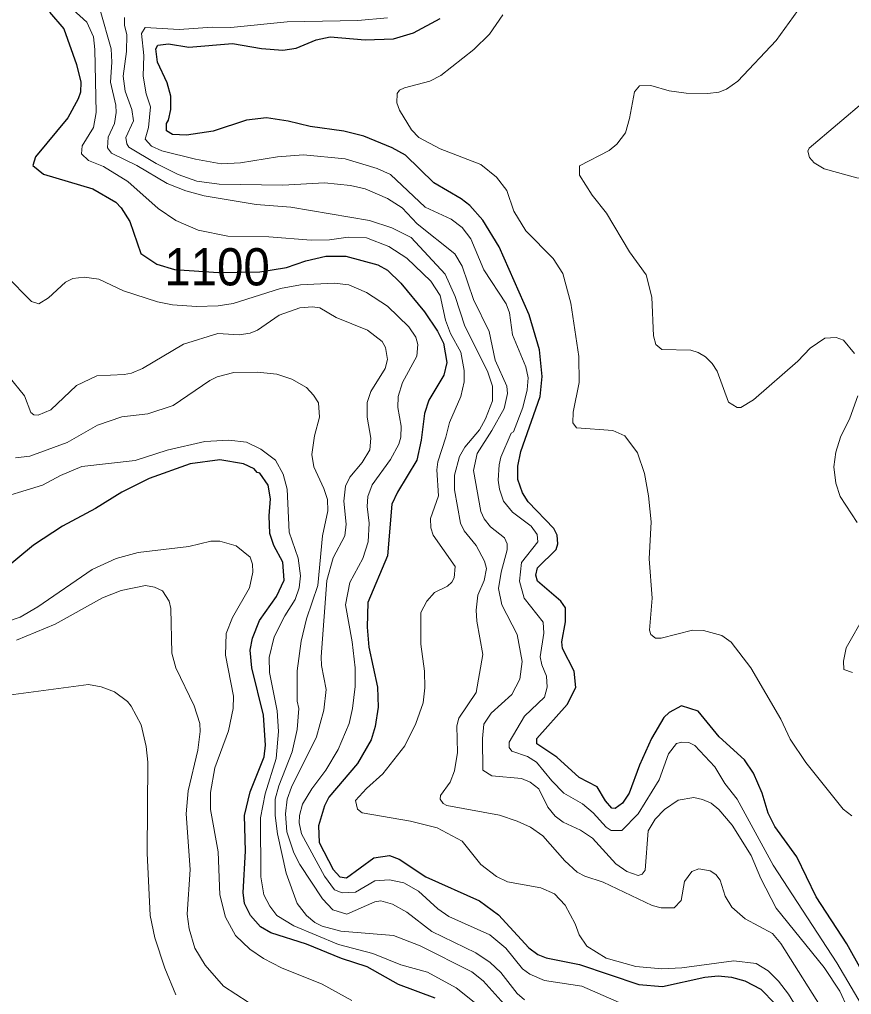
# Model space of a CAD drawing. Extents: x 265 to 291.4, y 7731.5 to 7759.6.
# Drawn here: x 285.36 to 287.145, y 7738.011 to 7740.103 of the extents above; entities that cross this region are included whole.
import ezdxf
from ezdxf.enums import TextEntityAlignment as Align

# ---------------------------------------------------------------- set-up
doc = ezdxf.new("R2010")
doc.units = 0
doc.header["$LTSCALE"] = 0.032
for name, color, linetype, lineweight in [('1', 7, 'Continuous', 25), ('2', 7, 'Continuous', 13), ('61', 7, 'Continuous', 13)]:
    doc.layers.add(name, color=color, linetype=linetype, lineweight=lineweight)

msp = doc.modelspace()

# ---------------------------------------------------------------- linework, layer by layer
at = {"layer": '1'}
for points in [[(285.4248, 7740.1194), (285.455, 7740.0836), (285.4828, 7740.0072), (285.4916, 7739.9691), (285.4908, 7739.9476), (285.486, 7739.9333), (285.4637, 7739.8927), (285.3945, 7739.8091), (285.3889, 7739.7901), (285.412, 7739.7718), (285.5178, 7739.7399), (285.5671, 7739.7113), (285.5783, 7739.6994), (285.5966, 7739.67), (285.6204, 7739.6015), (285.6547, 7739.5784), (285.6928, 7739.5673), (285.7868, 7739.5605), (285.8758, 7739.5618), (285.9331, 7739.5713), (285.9744, 7739.5856), (286.0174, 7739.5959), (286.0604, 7739.5959), (286.1288, 7739.5769), (286.1494, 7739.5657), (286.1781, 7739.5379), (286.229, 7739.4759), (286.2568, 7739.4345), (286.2695, 7739.409), (286.2767, 7739.3677), (286.2703, 7739.3406), (286.2385, 7739.2865), (286.229, 7739.2579), (286.2218, 7739.2006), (286.2123, 7739.1577), (286.1709, 7739.0892), (286.159, 7739.0638), (286.1494, 7738.9524), (286.1073, 7738.8522), (286.1057, 7738.7997), (286.1096, 7738.7567), (286.1279, 7738.6708), (286.1295, 7738.6279), (286.1232, 7738.5865), (286.1144, 7738.5579), (286.085, 7738.507), (286.0237, 7738.4346), (286.0142, 7738.4163), (286.0015, 7738.3733), (286.0031, 7738.3375), (286.0333, 7738.2794), (286.0476, 7738.2635), (286.0619, 7738.2619), (286.12, 7738.3049), (286.1542, 7738.3096), (286.1749, 7738.3017), (286.2322, 7738.2635), (286.3467, 7738.2126), (286.3881, 7738.1824), (286.4525, 7738.1116), (286.4724, 7738.0973), (286.4899, 7738.0901), (286.5615, 7738.0758), (286.6888, 7738.0328), (286.7397, 7738.0288), (286.8304, 7738.0487), (286.859, 7738.0511), (286.8877, 7738.0487), (286.9163, 7738.0408), (286.9505, 7738.0225), (286.9815, 7737.9915)], [(286.5249, 7738.7536), (286.5233, 7738.7679), (286.5313, 7738.8108), (286.5313, 7738.8411), (286.5217, 7738.8554), (286.4716, 7738.8983), (286.4676, 7738.9111), (286.4716, 7738.927), (286.5114, 7738.9659), (286.5153, 7738.9787), (286.5138, 7738.997), (286.5066, 7739.0113), (286.4517, 7739.0686), (286.439, 7739.0877), (286.4294, 7739.1163), (286.4294, 7739.1449), (286.4358, 7739.1768), (286.4772, 7739.2945), (286.4811, 7739.3374), (286.4756, 7739.3947), (286.4533, 7739.4695), (286.3889, 7739.6159), (286.3539, 7739.6731), (286.326, 7739.7042), (286.3077, 7739.7185), (286.2489, 7739.7527), (286.1884, 7739.8123), (286.1598, 7739.8282), (286.0985, 7739.8529), (286.0556, 7739.864), (285.984, 7739.8736), (285.9363, 7739.8855), (285.8901, 7739.8927), (285.8472, 7739.8871), (285.7756, 7739.864), (285.7183, 7739.8553), (285.6881, 7739.8569), (285.6753, 7739.8648), (285.6753, 7739.88), (285.6801, 7739.8871), (285.6849, 7739.9102), (285.6849, 7739.9388), (285.6769, 7739.9675), (285.6562, 7740.012), (285.653, 7740.0406), (285.657, 7740.0486), (285.6801, 7740.051), (285.7231, 7740.0438), (285.8169, 7740.0517), (285.879, 7740.0414), (285.9251, 7740.0374), (285.9538, 7740.0422), (285.9967, 7740.0597), (286.0269, 7740.0661), (286.1017, 7740.0597), (286.1622, 7740.0621), (286.2051, 7740.0748), (286.2624, 7740.1059)], [(286.2521, 7738.0034), (286.1733, 7738.0328), (286.1057, 7738.071), (286.0508, 7738.0885), (285.976, 7738.1195), (285.8997, 7738.1434), (285.8774, 7738.1569), (285.8559, 7738.1808), (285.8432, 7738.2063), (285.84, 7738.2301), (285.8448, 7738.3192), (285.8432, 7738.3956), (285.8551, 7738.4465), (285.8853, 7738.5213), (285.8877, 7738.5467), (285.8837, 7738.6104), (285.8583, 7738.7122), (285.8551, 7738.7504), (285.8599, 7738.7758), (285.875, 7738.814), (285.9116, 7738.8657), (285.9283, 7738.9007), (285.9251, 7738.9389), (285.906, 7738.9747), (285.8973, 7739.0002), (285.8957, 7739.0383), (285.8988, 7739.0749), (285.8933, 7739.1044), (285.8758, 7739.1298), (285.8702, 7739.1314), (285.8638, 7739.1394), (285.8408, 7739.1497), (285.7899, 7739.1584), (285.7262, 7739.1497), (285.6387, 7739.1186), (285.5799, 7739.0892), (285.5234, 7739.0542), (285.4526, 7739.016), (285.3905, 7738.9755), (285.3182, 7738.9158)], [(286.513, 7738.5205), (286.47, 7738.5491), (286.47, 7738.561), (286.5352, 7738.6334), (286.5535, 7738.67), (286.5503, 7738.705), (286.5249, 7738.7536)], [(287.1947, 7738.0138), (287.135, 7738.1203), (287.069, 7738.2206), (287.0276, 7738.3065), (286.9807, 7738.3717), (286.9664, 7738.4004), (286.9536, 7738.4433), (286.9346, 7738.4863), (286.9155, 7738.5149), (286.8614, 7738.5642), (286.8161, 7738.6191), (286.7803, 7738.631), (286.754, 7738.6167), (286.7421, 7738.6056), (286.7158, 7738.561), (286.6903, 7738.5038), (286.6681, 7738.4433), (286.6538, 7738.4218), (286.6379, 7738.4107), (286.6307, 7738.4115), (286.6172, 7738.4266), (286.5997, 7738.4568), (286.5607, 7738.4767), (286.513, 7738.5205)]]:
    msp.add_lwpolyline(points, dxfattribs=at)
at = {"layer": '2'}
for points in [[(286.1988, 7738.3836), (286.0954, 7738.4011), (286.085, 7738.4091), (286.081, 7738.4274), (286.1049, 7738.4536), (286.1399, 7738.4847), (286.1868, 7738.5451), (286.2107, 7738.5929), (286.2258, 7738.6374), (286.2298, 7738.6692), (286.229, 7738.705), (286.221, 7738.7631), (286.221, 7738.8307), (286.2337, 7738.8554), (286.2505, 7738.8736), (286.2783, 7738.8872), (286.2878, 7738.8959), (286.2926, 7738.9055), (286.295, 7738.9294), (286.2473, 7738.997), (286.2425, 7739.0129), (286.2417, 7739.0328), (286.2592, 7739.0813), (286.2552, 7739.137), (286.2576, 7739.1545), (286.2751, 7739.207), (286.2823, 7739.2388), (286.3069, 7739.2945), (286.3141, 7739.3263), (286.3141, 7739.3502), (286.3069, 7739.3899), (286.2847, 7739.4297), (286.2743, 7739.4584), (286.2624, 7739.5109), (286.2425, 7739.5419), (286.1908, 7739.5912), (286.1526, 7739.6166), (286.1049, 7739.6349), (286.0651, 7739.6365), (286.0253, 7739.631), (285.9856, 7739.6302), (285.8949, 7739.6373), (285.8074, 7739.6389), (285.7437, 7739.6516), (285.6952, 7739.6723), (285.6578, 7739.6978), (285.5926, 7739.7559), (285.5401, 7739.7877), (285.5083, 7739.8012), (285.4932, 7739.8155), (285.4947, 7739.8322), (285.5186, 7739.872), (285.525, 7739.9038), (285.5218, 7740.0391), (285.5186, 7740.0661), (285.5043, 7740.0979), (285.4597, 7740.1385)], [(285.5329, 7740.1234), (285.5568, 7740.0406), (285.5584, 7740.012), (285.5552, 7739.9691), (285.5671, 7739.9197), (285.5679, 7739.9038), (285.564, 7739.88), (285.5504, 7739.8513), (285.5488, 7739.8282), (285.5576, 7739.8163), (285.6117, 7739.7901), (285.6769, 7739.7519), (285.7167, 7739.736), (285.7565, 7739.7248), (285.8678, 7739.7065), (285.9426, 7739.701), (286.1113, 7739.6723), (286.159, 7739.6564), (286.2004, 7739.6357), (286.2735, 7739.557), (286.295, 7739.5093), (286.3157, 7739.4456), (286.3642, 7739.3486), (286.3746, 7739.3168), (286.3746, 7739.2849), (286.3602, 7739.2468), (286.3467, 7739.2229), (286.3157, 7739.1855), (286.3038, 7739.1656), (286.2934, 7739.1258), (286.2934, 7739.094), (286.3061, 7739.0224), (286.3141, 7739.0065), (286.3396, 7738.9747), (286.3578, 7738.9413), (286.3618, 7738.9254), (286.3571, 7738.8999), (286.3435, 7738.8681), (286.3396, 7738.8363), (286.3411, 7738.8124), (286.3539, 7738.7408), (286.3396, 7738.6597), (286.303, 7738.604), (286.2982, 7738.5881), (286.2998, 7738.5308), (286.2934, 7738.491), (286.2839, 7738.4672), (286.2632, 7738.4385), (286.2624, 7738.4306), (286.2688, 7738.421), (286.2767, 7738.4171), (286.3897, 7738.3964), (286.4279, 7738.3836), (286.4565, 7738.3701), (286.4827, 7738.3518), (286.5297, 7738.2985), (286.5567, 7738.2739), (286.5726, 7738.2651), (286.6124, 7738.2524), (286.7174, 7738.2023), (286.7365, 7738.1975), (286.7644, 7738.1975)], [(286.7142, 7738.7838), (286.7118, 7738.7933), (286.7174, 7738.8617), (286.711, 7738.9461), (286.715, 7739.0256), (286.7095, 7739.0813), (286.7007, 7739.129), (286.6856, 7739.1736), (286.6585, 7739.2102), (286.6331, 7739.2213), (286.5551, 7739.2276), (286.5472, 7739.238), (286.548, 7739.2611), (286.5607, 7739.3247), (286.5599, 7739.3804), (286.5432, 7739.4949), (286.5257, 7739.5586), (286.505, 7739.5904), (286.4461, 7739.6501), (286.4207, 7739.6922), (286.4056, 7739.7368), (286.3833, 7739.7654), (286.3499, 7739.7924), (286.2624, 7739.8258), (286.217, 7739.8505), (286.2011, 7739.8664), (286.1757, 7739.9086), (286.1693, 7739.9245), (286.1701, 7739.9444), (286.1757, 7739.9516), (286.186, 7739.9571), (286.2401, 7739.9714), (286.264, 7739.9834), (286.3348, 7740.039), (286.3682, 7740.0717), (286.3968, 7740.1138)], [(287.03, 7740.1226), (286.9831, 7740.0581), (286.9012, 7739.9714), (286.8765, 7739.9539), (286.8606, 7739.9476), (286.8367, 7739.9444), (286.7906, 7739.9452), (286.754, 7739.9507), (286.7142, 7739.9619), (286.6904, 7739.9611), (286.6792, 7739.9484), (286.6689, 7739.8911), (286.6601, 7739.8601), (286.6418, 7739.8362), (286.6251, 7739.8227), (286.5615, 7739.7893), (286.5615, 7739.7694), (286.5885, 7739.7264), (286.6196, 7739.6882), (286.6689, 7739.6047), (286.7047, 7739.5554), (286.7166, 7739.5077), (286.7206, 7739.4249), (286.7254, 7739.4059), (286.7381, 7739.3955), (286.8002, 7739.3939), (286.8161, 7739.3891), (286.832, 7739.3796), (286.8463, 7739.3653), (286.8566, 7739.3486), (286.8813, 7739.2825), (286.8996, 7739.2706)], [(287.3252, 7739.736), (287.2472, 7739.7559), (287.1565, 7739.7638), (287.0865, 7739.7829), (287.065, 7739.7956), (287.0547, 7739.8076), (287.0515, 7739.8211), (287.0539, 7739.8274), (287.1756, 7739.9301), (287.1987, 7739.9611), (287.2201, 7740.0088), (287.2464, 7740.1218)], [(286.3539, 7738.4926), (286.3531, 7738.561), (286.3563, 7738.5913), (286.3722, 7738.6151), (286.4167, 7738.6549), (286.4334, 7738.6883), (286.4382, 7738.7257), (286.4278, 7738.7838), (286.3952, 7738.8474), (286.3881, 7738.8824), (286.3936, 7738.9174), (286.4064, 7738.9652), (286.4064, 7738.9787), (286.4008, 7738.9914), (286.3706, 7739.0145), (286.3571, 7739.032), (286.3499, 7739.0479), (286.334, 7739.1354), (286.3419, 7739.172), (286.3738, 7739.2213), (286.4, 7739.269), (286.4072, 7739.3008), (286.4056, 7739.3168), (286.3809, 7739.3724), (286.3674, 7739.4337), (286.334, 7739.5029), (286.3101, 7739.5745), (286.2942, 7739.6007), (286.2131, 7739.6652), (286.1812, 7739.6994), (286.1494, 7739.7193), (286.1017, 7739.7399), (286.0699, 7739.7471), (286.0142, 7739.7527), (285.9251, 7739.7479), (285.7883, 7739.7503), (285.7406, 7739.7566), (285.7008, 7739.771), (285.6531, 7739.7948), (285.595, 7739.8298), (285.5902, 7739.837), (285.5886, 7739.8505), (285.6045, 7739.8863), (285.6013, 7739.9102), (285.587, 7739.95), (285.5823, 7739.9818), (285.5894, 7740.0351), (285.5902, 7740.0709), (285.5854, 7740.0916), (285.5854, 7740.1075)], [(286.1494, 7740.1067), (286.0858, 7740.1011), (285.9347, 7740.0987), (285.8138, 7740.086), (285.774, 7740.0868), (285.7024, 7740.082), (285.63, 7740.086), (285.622, 7740.0733), (285.6268, 7740.0263), (285.6252, 7739.9818), (285.6316, 7739.9436), (285.6411, 7739.9158), (285.6371, 7739.872), (285.63, 7739.8465), (285.6435, 7739.8314), (285.6658, 7739.8219), (285.7374, 7739.8036), (285.7931, 7739.794), (285.8344, 7739.7956), (285.914, 7739.8091), (285.9697, 7739.8131), (286.0588, 7739.8044), (286.1272, 7739.7837), (286.1558, 7739.771), (286.2306, 7739.701), (286.2863, 7739.6747), (286.3101, 7739.6572), (286.3284, 7739.6326), (286.3563, 7739.5665), (286.404, 7739.4934), (286.4111, 7739.4743), (286.4175, 7739.4265), (286.4461, 7739.3581), (286.4517, 7739.3343), (286.4493, 7739.3088), (286.4398, 7739.2706), (286.4199, 7739.2189), (286.4151, 7739.2157), (286.3928, 7739.164), (286.3889, 7739.1481), (286.3873, 7739.1147), (286.3897, 7739.0956), (286.3984, 7739.0702), (286.4175, 7739.0463), (286.4581, 7739.016), (286.4708, 7738.9986)], [(285.3309, 7739.5538), (285.3858, 7739.4981), (285.4017, 7739.4933), (285.4224, 7739.5061), (285.459, 7739.5395), (285.4749, 7739.5474), (285.4987, 7739.5506), (285.5306, 7739.5466), (285.5831, 7739.5212), (285.6562, 7739.4973), (285.6881, 7739.491), (285.7398, 7739.4878), (285.7867, 7739.4894), (285.8185, 7739.4941), (285.9203, 7739.526), (285.9633, 7739.5339), (286.0349, 7739.5379), (286.0667, 7739.5339), (286.1049, 7739.518), (286.1494, 7739.4886), (286.1956, 7739.444), (286.2107, 7739.4218), (286.2147, 7739.4059), (286.2123, 7739.3812), (286.182, 7739.3247), (286.1725, 7739.2945), (286.1717, 7739.2706), (286.1789, 7739.2308), (286.1781, 7739.207), (286.1741, 7739.1919), (286.1558, 7739.1593), (286.1168, 7739.1052), (286.1073, 7739.0797), (286.1057, 7739.0582), (286.1105, 7739.0224)], [(286.0047, 7739.4846), (285.9888, 7739.487), (285.9617, 7739.4846), (285.9172, 7739.4687), (285.871, 7739.4369), (285.8551, 7739.4305), (285.8313, 7739.4265)], [(286.4438, 7738.0002), (286.4279, 7738.0137), (286.3928, 7738.0583), (286.3698, 7738.0798), (286.3388, 7738.1005), (286.2449, 7738.1466), (286.1908, 7738.188), (286.1606, 7738.2055), (286.1351, 7738.2126), (286.1224, 7738.2102), (286.0627, 7738.184), (286.0325, 7738.1927), (286.0102, 7738.2166), (285.9617, 7738.2906), (285.949, 7738.3152), (285.9339, 7738.3606), (285.9307, 7738.3988), (285.9347, 7738.4306), (285.9434, 7738.456), (285.9975, 7738.5642), (286.0134, 7738.6215), (286.0182, 7738.6661), (286.0078, 7738.717), (286.007, 7738.7361), (286.0198, 7738.8999), (286.0333, 7738.9484), (286.058, 7738.9954), (286.0611, 7739.0208), (286.0556, 7739.0702), (286.0595, 7739.102), (286.0691, 7739.1211), (286.0953, 7739.1529), (286.112, 7739.1799), (286.1136, 7739.2054), (286.1057, 7739.2499), (286.1057, 7739.2818), (286.1136, 7739.3056), (286.1447, 7739.3549), (286.1494, 7739.374), (286.1455, 7739.3995), (286.1383, 7739.4122), (286.1065, 7739.4369), (286.0397, 7739.4639), (286.0047, 7739.4846)], [(285.8313, 7739.4265), (285.7859, 7739.4297), (285.7119, 7739.4066), (285.6244, 7739.3549), (285.6006, 7739.3446), (285.5847, 7739.3414), (285.5258, 7739.339), (285.4828, 7739.3183), (285.4271, 7739.2658), (285.4001, 7739.2547), (285.3906, 7739.2555), (285.3842, 7739.2603), (285.3707, 7739.2961), (285.3372, 7739.3374)], [(286.8996, 7739.2706), (286.9075, 7739.2706), (286.9346, 7739.2873), (287.03, 7739.37), (287.0563, 7739.3979), (287.0881, 7739.4194), (287.112, 7739.421)], [(287.112, 7739.421), (287.1279, 7739.4154), (287.1517, 7739.3868)], [(285.3516, 7739.1632), (285.3826, 7739.1664), (285.4621, 7739.1958), (285.5274, 7739.2332), (285.5799, 7739.2507), (285.6356, 7739.2571), (285.6897, 7739.2754), (285.7684, 7739.3287), (285.7843, 7739.3366), (285.8201, 7739.3462), (285.871, 7739.347), (285.9124, 7739.3422), (285.9442, 7739.3319), (285.976, 7739.3136), (285.9911, 7739.2977), (286.0015, 7739.2809), (286.0039, 7739.2499), (285.9927, 7739.2102), (285.9872, 7739.1704), (285.9919, 7739.1433), (286.0134, 7739.0972)], [(287.1589, 7739.2961), (287.1414, 7739.2483), (287.1215, 7739.207), (287.1112, 7739.1752), (287.1072, 7739.1433), (287.1112, 7739.1083), (287.1207, 7739.0797), (287.1573, 7739.024)], [(286.3427, 7737.9891), (286.2966, 7738.0257), (286.2354, 7738.0591), (286.1781, 7738.075), (286.1184, 7738.0996), (286.0444, 7738.1187), (285.949, 7738.1585), (285.9124, 7738.1808), (285.8973, 7738.2007), (285.8845, 7738.2254), (285.8782, 7738.2635), (285.8774, 7738.3908), (285.8869, 7738.4417), (285.9108, 7738.5181), (285.9156, 7738.5754), (285.9132, 7738.6199), (285.8965, 7738.7026), (285.8957, 7738.7345), (285.9068, 7738.779), (285.9291, 7738.8236), (285.9514, 7738.8586), (285.9601, 7738.884), (285.9633, 7738.9095), (285.9577, 7738.9477), (285.9386, 7739.0033), (285.9347, 7739.0956), (285.9259, 7739.1282), (285.9092, 7739.1577), (285.8782, 7739.1815), (285.8472, 7739.1966), (285.809, 7739.2006), (285.7581, 7739.1982), (285.6769, 7739.1791), (285.6085, 7739.1569), (285.494, 7739.1441), (285.4478, 7739.125), (285.4096, 7739.1043), (285.2967, 7739.0701)], [(286.0134, 7739.0972), (286.0206, 7739.0733), (286.0214, 7739.0495), (286.0102, 7738.9954), (285.9999, 7738.8888), (285.976, 7738.8172), (285.9641, 7738.7695)], [(286.1105, 7739.0224), (286.1081, 7738.9827), (286.0969, 7738.9468), (286.0691, 7738.8952), (286.0595, 7738.8474), (286.0739, 7738.7679), (286.0802, 7738.7122)], [(285.3301, 7738.81), (285.3619, 7738.8212), (285.3993, 7738.8434), (285.5162, 7738.923), (285.5672, 7738.9468), (285.6149, 7738.9596), (285.7231, 7738.9723), (285.7708, 7738.9842), (285.7899, 7738.9842), (285.8249, 7738.9739), (285.8551, 7738.95), (285.8599, 7738.9349), (285.8607, 7738.9174), (285.8535, 7738.884), (285.8169, 7738.8204), (285.8034, 7738.7862), (285.8018, 7738.7392), (285.8193, 7738.6517), (285.8185, 7738.6247), (285.8082, 7738.577), (285.7795, 7738.4974), (285.77, 7738.4449), (285.77, 7738.4083), (285.7867, 7738.3176), (285.7899, 7738.2254), (285.8018, 7738.1776), (285.8233, 7738.1378), (285.8543, 7738.1084), (285.8838, 7738.0885), (285.9219, 7738.0686), (286.0094, 7738.0336), (286.0731, 7737.9986)], [(286.4708, 7738.9986), (286.4724, 7738.9827), (286.4374, 7738.9381), (286.4326, 7738.8983), (286.443, 7738.8617), (286.4835, 7738.81), (286.4851, 7738.787)], [(285.9036, 7737.9604), (285.7978, 7738.0296), (285.7588, 7738.0742), (285.7366, 7738.1108), (285.7238, 7738.1522), (285.7199, 7738.184), (285.7262, 7738.2794), (285.7175, 7738.3988), (285.7223, 7738.4481), (285.7429, 7738.5356), (285.7477, 7738.5754), (285.7469, 7738.5929), (285.735, 7738.631), (285.6952, 7738.7122), (285.6873, 7738.744), (285.6849, 7738.8395), (285.6809, 7738.8554), (285.6666, 7738.8776), (285.6499, 7738.8856), (285.6308, 7738.8888), (285.5783, 7738.8784), (285.5385, 7738.8625), (285.4367, 7738.806), (285.354, 7738.7718)], [(287.174, 7738.8267), (287.1334, 7738.7551), (287.1279, 7738.7265), (287.1287, 7738.709), (287.147, 7738.7026)], [(286.4851, 7738.787), (286.4772, 7738.7361), (286.4804, 7738.7186), (286.4907, 7738.6947), (286.4923, 7738.6708), (286.4867, 7738.6493), (286.4438, 7738.6088), (286.4103, 7738.5531), (286.4103, 7738.5411), (286.4167, 7738.5332), (286.4501, 7738.5221), (286.4692, 7738.5101), (286.5018, 7738.4696), (286.5281, 7738.4433), (286.5679, 7738.4202), (286.5909, 7738.4011), (286.6188, 7738.3701), (286.6291, 7738.363), (286.6522, 7738.363), (286.6872, 7738.3988), (286.7325, 7738.472), (286.7524, 7738.5276), (286.7699, 7738.5499), (286.7811, 7738.5531), (286.7962, 7738.5523), (286.8089, 7738.5459), (286.8518, 7738.4998), (286.8733, 7738.464), (286.8996, 7738.4306), (286.9767, 7738.289), (287.1136, 7738.079), (287.1748, 7737.9748)], [(286.8868, 7738.7671), (286.867, 7738.7814), (286.8272, 7738.7925), (286.8041, 7738.7933), (286.7365, 7738.7758), (286.7246, 7738.7758), (286.7142, 7738.7838)], [(285.9641, 7738.7695), (285.9561, 7738.7058), (285.9561, 7738.6406), (285.9593, 7738.6247), (285.9561, 7738.5801), (285.945, 7738.5324), (285.9164, 7738.4592), (285.9084, 7738.4306), (285.9084, 7738.3956), (285.914, 7738.3558), (285.9323, 7738.2715), (285.9561, 7738.2063), (285.976, 7738.1808), (285.9935, 7738.1657), (286.0094, 7738.1577), (286.0492, 7738.1474), (286.1622, 7738.1378), (286.2194, 7738.1156), (286.3308, 7738.0599), (286.3547, 7738.0408), (286.4191, 7737.9692)], [(287.1454, 7738.3948), (287.1271, 7738.4091), (287.0467, 7738.5093), (287.0133, 7738.5595), (286.9934, 7738.6024), (286.929, 7738.7122), (286.8868, 7738.7671)], [(286.0802, 7738.7122), (286.0802, 7738.6724), (286.0747, 7738.6247), (286.0675, 7738.5929), (286.0436, 7738.5372), (286.0174, 7738.4926), (285.9872, 7738.4529), (285.9673, 7738.4195), (285.9609, 7738.3956), (285.9601, 7738.3797), (285.9649, 7738.3558), (286.0142, 7738.2651), (286.0357, 7738.2357), (286.0524, 7738.2293), (286.081, 7738.2309), (286.1224, 7738.2556), (286.1542, 7738.2572), (286.1844, 7738.2508), (286.2163, 7738.2333), (286.2576, 7738.1951), (286.2815, 7738.1784), (286.369, 7738.1394), (286.4032, 7738.1108), (286.439, 7738.0662), (286.4549, 7738.0551), (286.4867, 7738.0416), (286.5663, 7738.0289), (286.6808, 7737.9795)], [(285.3142, 7738.6509), (285.5083, 7738.6764), (285.5353, 7738.6716), (285.564, 7738.6605), (285.5918, 7738.6398), (285.5998, 7738.6302), (285.6212, 7738.5897), (285.6316, 7738.5435), (285.6356, 7738.5101), (285.634, 7738.3144), (285.6403, 7738.1808), (285.6507, 7738.1331), (285.6721, 7738.0678), (285.6952, 7738.0106)], [(286.509, 7738.394), (286.4939, 7738.4131), (286.474, 7738.4529), (286.4557, 7738.4672), (286.4374, 7738.4751), (286.3738, 7738.4807), (286.3539, 7738.4926)], [(287.1859, 7737.8753), (287.1199, 7738.0185), (287.0865, 7738.0694), (286.9831, 7738.1967), (286.9505, 7738.2604), (286.9298, 7738.3097), (286.8892, 7738.3749), (286.8606, 7738.4083), (286.8439, 7738.4218), (286.8256, 7738.4298), (286.8065, 7738.4338), (286.7731, 7738.4282), (286.7437, 7738.4083), (286.7238, 7738.3876), (286.7087, 7738.3622), (286.7023, 7738.2779), (286.6959, 7738.2699), (286.6872, 7738.2667), (286.6633, 7738.2755), (286.6395, 7738.2914), (286.5893, 7738.3471), (286.5639, 7738.3637), (286.5265, 7738.3812), (286.509, 7738.394)], [(286.4788, 7738.2405), (286.4072, 7738.2532), (286.3833, 7738.2643), (286.3499, 7738.2906), (286.3101, 7738.3407), (286.256, 7738.3693), (286.1988, 7738.3836)], [(286.7644, 7738.1975), (286.7795, 7738.2134), (286.7866, 7738.254), (286.8025, 7738.2755), (286.8177, 7738.281), (286.8415, 7738.277), (286.8542, 7738.2691)], [(286.8542, 7738.2691), (286.863, 7738.2564), (286.8741, 7738.2222), (286.8884, 7738.1991), (286.9171, 7738.1736), (286.9752, 7738.1426), (286.9934, 7738.1211), (287.0897, 7737.9676), (287.1565, 7737.8523)], [(287.108, 7737.8531), (287.0101, 7738.0122), (286.9887, 7738.04), (286.9664, 7738.0623), (286.9402, 7738.0782), (286.8924, 7738.0837), (286.7811, 7738.0686), (286.7381, 7738.0662), (286.6824, 7738.0718), (286.6188, 7738.0893), (286.5774, 7738.1148), (286.5607, 7738.1394), (286.5519, 7738.1633), (286.5305, 7738.2031), (286.5082, 7738.2277), (286.4788, 7738.2405)]]:
    msp.add_lwpolyline(points, dxfattribs=at)

# ---------------------------------------------------------------- texts
at = {"layer": '61', "width": 0.95}
msp.add_text('1100', height=0.08, dxfattribs=at).set_placement((285.784, 7739.5328), align=Align.CENTER)

doc.saveas('drawing.dxf')
